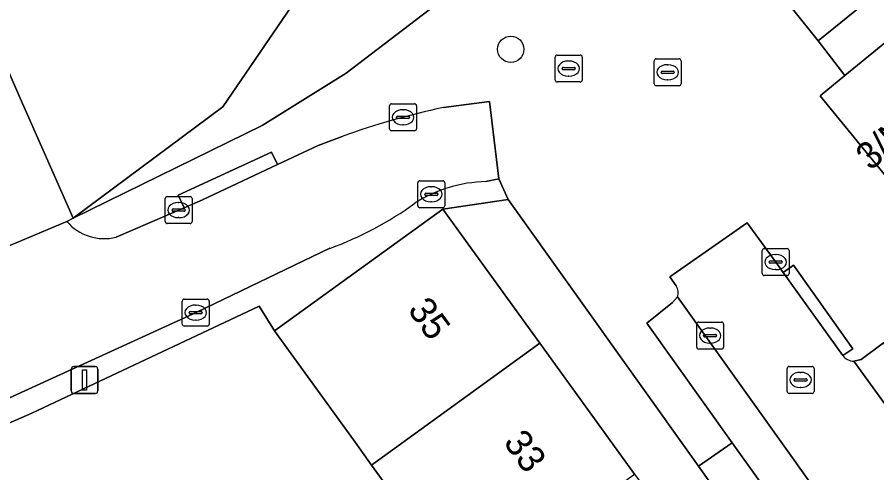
# Model space of a CAD drawing. Extents: x 161881 to 162523, y 381678 to 382381.
# Drawn here: x 162119.25 to 162151.2, y 382002.56 to 382019.48 of the extents above; entities that cross this region are included whole.
import ezdxf

# ---------------------------------------------------------------- set-up
doc = ezdxf.new("R2010")
doc.units = 0
for name, color, linetype in [('IMGEO_Boom', 7, 'Continuous'), ('IMGEO_Erf', 7, 'Continuous'), ('IMGEO_Kolk', 7, 'Continuous'), ('IMGEO_Lichtmast', 7, 'Continuous'), ('IMGEO_Muur', 7, 'Continuous'), ('IMGEO_Pand', 7, 'Continuous'), ('IMGEO_Pand_nummerreeks', 7, 'Continuous'), ('IMGEO_Parkeervlak_open', 7, 'Continuous'), ('IMGEO_Rijbaan_lokaal_open', 7, 'Continuous'), ('IMGEO_Rioolput', 7, 'Continuous'), ('IMGEO_Voetpad_open', 7, 'Continuous'), ('IMGEO_Woonerf_open', 7, 'Continuous')]:
    doc.layers.add(name, color=color, linetype=linetype)

msp = doc.modelspace()

# ---------------------------------------------------------------- linework, layer by layer
at = {"layer": 'IMGEO_Boom'}
msp.add_circle((162137.595, 382018.291), 0.489, dxfattribs=at)
at = {"layer": 'IMGEO_Erf'}
for points in [[(162138.544, 382023.007), (162133.84, 382026.328), (162130.475, 382021.4), (162126.891, 382016.153), (162121.326, 382012.016), (162128.348, 382015.464), (162131.472, 382017.407), (162136.45, 382021.204)], [(162144.573, 382002.81), (162137.504, 382012.714), (162135.074, 382012.356), (162138.679, 382007.373), (162142.196, 382002.512), (162144.013, 382000), (162145.711, 381997.652), (162149.316, 381992.669), (162150.92, 381993.835)]]:
    msp.add_lwpolyline(points, close=True, dxfattribs=at)
for points in [[(162111.955, 382021.645), (162113.062, 382019.128), (162115.076, 382014.551), (162113.399, 382013.814), (162115.312, 382009.466), (162118.257, 382010.706), (162121.086, 382011.898), (162121.326, 382012.016), (162119.313, 382016.593), (162117.529, 382020.65)], [(162146.312, 381983.042), (162143.669, 381986.685), (162141.59, 381985.176), (162140.681, 381986.429), (162143.067, 381988.153), (162139.459, 381993.132), (162135.939, 381997.989), (162134.482, 382000), (162132.419, 382002.847), (162131.743, 382003.78), (162128.814, 382007.832), (162128.245, 382008.75), (162119.792, 382004.774), (162088.878, 381991.295), (162094.493, 381981.199), (162124.179, 381992.364), (162125.323, 381987.847), (162115.138, 381984.016)]]:
    msp.add_lwpolyline(points, dxfattribs=at)
at = {"layer": 'IMGEO_Kolk'}
for p, q in [((162143.003, 382017.938), (162143.855, 382017.938)), ((162142.928, 382017.012), (162142.928, 382017.864)), ((162143.416, 382017.718), (162143.441, 382017.718)), ((162143.929, 382017.864), (162143.929, 382017.012)), ((162143.187, 382017.432), (162143.187, 382017.444)), ((162143.625, 382017.395), (162143.227, 382017.395)), ((162143.23, 382017.481), (162143.628, 382017.481)), ((162143.671, 382017.444), (162143.671, 382017.432)), ((162143.439, 382017.158), (162143.414, 382017.158)), ((162143.855, 382016.938), (162143.003, 382016.938)), ((162133.091, 382015.342), (162133.091, 382016.194)), ((162133.166, 382016.268), (162134.018, 382016.268)), ((162133.579, 382016.048), (162133.604, 382016.048)), ((162134.092, 382016.194), (162134.092, 382015.342)), ((162133.35, 382015.762), (162133.35, 382015.774)), ((162133.788, 382015.725), (162133.39, 382015.725)), ((162133.393, 382015.811), (162133.791, 382015.811)), ((162133.834, 382015.774), (162133.834, 382015.762)), ((162133.602, 382015.488), (162133.577, 382015.488)), ((162134.018, 382015.268), (162133.166, 382015.268)), ((162134.139, 382012.482), (162134.139, 382013.334)), ((162134.214, 382013.408), (162135.066, 382013.408)), ((162134.627, 382013.188), (162134.652, 382013.188)), ((162135.14, 382013.334), (162135.14, 382012.482)), ((162124.822, 382012.818), (162125.674, 382012.818)), ((162134.398, 382012.902), (162134.398, 382012.914)), ((162134.836, 382012.865), (162134.438, 382012.865)), ((162134.441, 382012.951), (162134.839, 382012.951)), ((162134.882, 382012.914), (162134.882, 382012.902)), ((162124.747, 382011.892), (162124.747, 382012.744)), ((162125.235, 382012.598), (162125.26, 382012.598)), ((162125.748, 382012.744), (162125.748, 382011.892)), ((162134.65, 382012.628), (162134.625, 382012.628)), ((162125.006, 382012.312), (162125.006, 382012.324)), ((162125.444, 382012.275), (162125.046, 382012.275)), ((162125.049, 382012.361), (162125.447, 382012.361)), ((162125.49, 382012.324), (162125.49, 382012.312)), ((162135.066, 382012.408), (162134.214, 382012.408)), ((162125.258, 382012.038), (162125.233, 382012.038)), ((162125.674, 382011.818), (162124.822, 382011.818)), ((162147.019, 382010.889), (162147.871, 382010.889)), ((162146.944, 382009.963), (162146.944, 382010.815)), ((162147.432, 382010.669), (162147.457, 382010.669)), ((162147.945, 382010.815), (162147.945, 382009.963)), ((162147.203, 382010.383), (162147.203, 382010.395)), ((162147.641, 382010.346), (162147.243, 382010.346)), ((162147.246, 382010.432), (162147.644, 382010.432)), ((162147.687, 382010.395), (162147.687, 382010.383)), ((162147.455, 382010.109), (162147.43, 382010.109)), ((162147.871, 382009.889), (162147.019, 382009.889)), ((162125.458, 382009.012), (162126.31, 382009.012)), ((162125.383, 382008.086), (162125.383, 382008.938)), ((162125.871, 382008.792), (162125.896, 382008.792)), ((162126.384, 382008.938), (162126.384, 382008.086)), ((162125.642, 382008.506), (162125.642, 382008.518)), ((162126.08, 382008.469), (162125.682, 382008.469)), ((162125.685, 382008.555), (162126.083, 382008.555)), ((162126.126, 382008.518), (162126.126, 382008.506)), ((162126.31, 382008.012), (162125.458, 382008.012)), ((162125.894, 382008.232), (162125.869, 382008.232)), ((162144.507, 382007.232), (162144.507, 382008.084)), ((162144.582, 382008.158), (162145.434, 382008.158)), ((162145.508, 382008.084), (162145.508, 382007.232)), ((162144.809, 382007.701), (162145.207, 382007.701)), ((162144.995, 382007.938), (162145.02, 382007.938)), ((162144.766, 382007.652), (162144.766, 382007.664)), ((162145.204, 382007.615), (162144.806, 382007.615)), ((162145.018, 382007.378), (162144.993, 382007.378)), ((162145.25, 382007.664), (162145.25, 382007.652)), ((162145.434, 382007.158), (162144.582, 382007.158))]:
    msp.add_line(p, q, dxfattribs=at)
for points in [[(162143.003, 382017.938), (162143.855, 382017.938)], [(162142.928, 382017.012), (162142.928, 382017.864)], [(162143.929, 382017.864), (162143.929, 382017.012)], [(162143.855, 382016.938), (162143.003, 382016.938)], [(162133.091, 382015.342), (162133.091, 382016.194)], [(162133.166, 382016.268), (162134.018, 382016.268)], [(162134.092, 382016.194), (162134.092, 382015.342)], [(162134.018, 382015.268), (162133.166, 382015.268)], [(162134.139, 382012.482), (162134.139, 382013.334)], [(162134.214, 382013.408), (162135.066, 382013.408)], [(162135.14, 382013.334), (162135.14, 382012.482)], [(162124.822, 382012.818), (162125.674, 382012.818)], [(162124.747, 382011.892), (162124.747, 382012.744)], [(162125.748, 382012.744), (162125.748, 382011.892)], [(162135.066, 382012.408), (162134.214, 382012.408)], [(162125.674, 382011.818), (162124.822, 382011.818)], [(162147.019, 382010.889), (162147.871, 382010.889)], [(162146.944, 382009.963), (162146.944, 382010.815)], [(162147.945, 382010.815), (162147.945, 382009.963)], [(162147.871, 382009.889), (162147.019, 382009.889)], [(162125.458, 382009.012), (162126.31, 382009.012)], [(162125.383, 382008.086), (162125.383, 382008.938)], [(162126.384, 382008.938), (162126.384, 382008.086)], [(162126.31, 382008.012), (162125.458, 382008.012)], [(162144.507, 382007.232), (162144.507, 382008.084)], [(162144.582, 382008.158), (162145.434, 382008.158)], [(162145.508, 382008.084), (162145.508, 382007.232)], [(162145.434, 382007.158), (162144.582, 382007.158)]]:
    msp.add_lwpolyline(points, dxfattribs=at)
for centre, radius, start, end in [((162143.005, 382017.862), 0.0765, 91.552, 178.448), ((162143.005, 382017.862), 0.0765, 91.552, 178.448), ((162143.853, 382017.862), 0.0765, 1.552, 88.448), ((162143.853, 382017.862), 0.0765, 1.552, 88.448), ((162143.227, 382017.441), 0.0403, 85.8775, 175.7526), ((162143.224, 382017.431), 0.0366, 178.938, 274.7102), ((162143.628, 382017.438), 0.043, 264.8664, 352.4533), ((162143.632, 382017.443), 0.0386, 1.7309, 96.639), ((162143.005, 382017.014), 0.0765, 181.552, 268.448), ((162143.005, 382017.014), 0.0765, 181.552, 268.448), ((162143.853, 382017.014), 0.0765, 271.552, 358.448), ((162143.853, 382017.014), 0.0765, 271.552, 358.448), ((162133.168, 382016.192), 0.0765, 91.552, 178.448), ((162133.168, 382016.192), 0.0765, 91.552, 178.448), ((162134.016, 382016.192), 0.0765, 1.552, 88.448), ((162134.016, 382016.192), 0.0765, 1.552, 88.448), ((162133.39, 382015.771), 0.0403, 85.8775, 175.7526), ((162133.387, 382015.761), 0.0366, 178.938, 274.7102), ((162133.791, 382015.768), 0.043, 264.8664, 352.4533), ((162133.795, 382015.773), 0.0386, 1.7309, 96.639), ((162133.168, 382015.344), 0.0765, 181.552, 268.448), ((162133.168, 382015.344), 0.0765, 181.552, 268.448), ((162134.016, 382015.344), 0.0765, 271.552, 358.448), ((162134.016, 382015.344), 0.0765, 271.552, 358.448), ((162134.216, 382013.332), 0.0765, 91.552, 178.448), ((162134.216, 382013.332), 0.0765, 91.552, 178.448), ((162135.064, 382013.332), 0.0765, 1.552, 88.448), ((162135.064, 382013.332), 0.0765, 1.552, 88.448), ((162124.824, 382012.742), 0.0765, 91.552, 178.448), ((162124.824, 382012.742), 0.0765, 91.552, 178.448), ((162125.672, 382012.742), 0.0765, 1.552, 88.448), ((162125.672, 382012.742), 0.0765, 1.552, 88.448), ((162134.438, 382012.911), 0.0403, 85.8775, 175.7526), ((162134.435, 382012.901), 0.0366, 178.938, 274.7102), ((162134.839, 382012.908), 0.043, 264.8664, 352.4533), ((162134.843, 382012.913), 0.0386, 1.7309, 96.639), ((162134.216, 382012.484), 0.0765, 181.552, 268.448), ((162134.216, 382012.484), 0.0765, 181.552, 268.448), ((162135.064, 382012.484), 0.0765, 271.552, 358.448), ((162135.064, 382012.484), 0.0765, 271.552, 358.448), ((162125.046, 382012.321), 0.0403, 85.8775, 175.7526), ((162125.043, 382012.311), 0.0366, 178.938, 274.7102), ((162125.447, 382012.318), 0.043, 264.8664, 352.4533), ((162125.451, 382012.323), 0.0386, 1.7309, 96.639), ((162124.824, 382011.894), 0.0765, 181.552, 268.448), ((162124.824, 382011.894), 0.0765, 181.552, 268.448), ((162125.672, 382011.894), 0.0765, 271.552, 358.448), ((162125.672, 382011.894), 0.0765, 271.552, 358.448), ((162147.021, 382010.813), 0.0765, 91.552, 178.448), ((162147.021, 382010.813), 0.0765, 91.552, 178.448), ((162147.869, 382010.813), 0.0765, 1.552, 88.448), ((162147.869, 382010.813), 0.0765, 1.552, 88.448), ((162147.243, 382010.392), 0.0403, 85.8775, 175.7526), ((162147.24, 382010.382), 0.0366, 178.938, 274.7102), ((162147.644, 382010.389), 0.043, 264.8664, 352.4533), ((162147.648, 382010.394), 0.0386, 1.7309, 96.639), ((162147.021, 382009.965), 0.0765, 181.552, 268.448), ((162147.021, 382009.965), 0.0765, 181.552, 268.448), ((162147.869, 382009.965), 0.0765, 271.552, 358.448), ((162147.869, 382009.965), 0.0765, 271.552, 358.448), ((162125.46, 382008.936), 0.0765, 91.552, 178.448), ((162125.46, 382008.936), 0.0765, 91.552, 178.448), ((162126.308, 382008.936), 0.0765, 1.552, 88.448), ((162126.308, 382008.936), 0.0765, 1.552, 88.448), ((162125.682, 382008.515), 0.0403, 85.8775, 175.7526), ((162125.679, 382008.505), 0.0366, 178.938, 274.7102), ((162126.083, 382008.512), 0.043, 264.8664, 352.4533), ((162126.087, 382008.517), 0.0386, 1.7309, 96.639), ((162125.46, 382008.088), 0.0765, 181.552, 268.448), ((162125.46, 382008.088), 0.0765, 181.552, 268.448), ((162126.308, 382008.088), 0.0765, 271.552, 358.448), ((162126.308, 382008.088), 0.0765, 271.552, 358.448), ((162144.584, 382008.082), 0.0765, 91.552, 178.448), ((162144.584, 382008.082), 0.0765, 91.552, 178.448), ((162145.432, 382008.082), 0.0765, 1.552, 88.448), ((162145.432, 382008.082), 0.0765, 1.552, 88.448), ((162144.806, 382007.661), 0.0403, 85.8775, 175.7526), ((162145.211, 382007.663), 0.0386, 1.7309, 96.639), ((162144.803, 382007.651), 0.0366, 178.938, 274.7102), ((162145.207, 382007.658), 0.043, 264.8664, 352.4533), ((162144.584, 382007.234), 0.0765, 181.552, 268.448), ((162144.584, 382007.234), 0.0765, 181.552, 268.448), ((162145.432, 382007.234), 0.0765, 271.552, 358.448), ((162145.432, 382007.234), 0.0765, 271.552, 358.448)]:
    msp.add_arc(centre, radius, start, end, dxfattribs=at)
for centre, major_axis, ratio, start_param, end_param in [((162143.415, 382017.438), (-0.387, 0.002), 0.722429, 4.712389, 7.853982), ((162143.44, 382017.438), (-0.39, 0.002), 0.717154, 1.570796, 4.712389), ((162133.578, 382015.768), (-0.387, 0.002), 0.722429, 4.712389, 7.853982), ((162133.603, 382015.768), (-0.39, 0.002), 0.717154, 1.570796, 4.712389), ((162134.626, 382012.908), (-0.387, 0.002), 0.722429, 4.712389, 7.853982), ((162134.651, 382012.908), (-0.39, 0.002), 0.717154, 1.570796, 4.712389), ((162125.234, 382012.318), (-0.387, 0.002), 0.722429, 4.712389, 7.853982), ((162125.259, 382012.318), (-0.39, 0.002), 0.717154, 1.570796, 4.712389), ((162147.431, 382010.389), (-0.387, 0.002), 0.722429, 4.712389, 7.853982), ((162147.456, 382010.389), (-0.39, 0.002), 0.717154, 1.570796, 4.712389), ((162125.87, 382008.512), (-0.387, 0.002), 0.722429, 4.712389, 7.853982), ((162125.895, 382008.512), (-0.39, 0.002), 0.717154, 1.570796, 4.712389), ((162144.994, 382007.658), (-0.387, 0.002), 0.722429, 4.712389, 7.853982), ((162145.019, 382007.658), (-0.39, 0.002), 0.717154, 1.570796, 4.712389)]:
    msp.add_ellipse(centre, major_axis=major_axis, ratio=ratio, start_param=start_param, end_param=end_param, dxfattribs=at)
at = {"layer": 'IMGEO_Lichtmast'}
for p, q in [((162121.254, 382005.607), (162121.254, 382006.407)), ((162121.254, 382006.407), (162121.254, 382005.607)), ((162121.354, 382006.507), (162122.144, 382006.507)), ((162122.144, 382006.507), (162121.354, 382006.507)), ((162122.244, 382006.407), (162122.244, 382005.607)), ((162122.244, 382005.607), (162122.244, 382006.407)), ((162122.144, 382005.507), (162121.354, 382005.507)), ((162121.354, 382005.507), (162122.144, 382005.507))]:
    msp.add_line(p, q, dxfattribs=at)
msp.add_lwpolyline([(162121.674, 382006.382), (162121.824, 382006.382), (162121.824, 382005.632), (162121.674, 382005.632), (162121.674, 382006.382)], dxfattribs=at)
for centre, start, end in [((162121.354, 382006.407), 90, 180), ((162121.354, 382006.407), 90, 180), ((162122.144, 382006.407), 0, 90), ((162122.144, 382006.407), 360, 90), ((162121.354, 382005.607), 180, 270), ((162121.354, 382005.607), 180, 270), ((162122.144, 382005.607), 270, 0), ((162122.144, 382005.607), 270, 0)]:
    msp.add_arc(centre, 0.1, start, end, dxfattribs=at)
at = {"layer": 'IMGEO_Muur'}
msp.add_lwpolyline([(162128.814, 382007.832), (162128.245, 382008.75), (162119.792, 382004.774)], dxfattribs=at)
at = {"layer": 'IMGEO_Pand'}
for points in [[(162123.943, 382025.832), (162120.71, 382021.064), (162118.724, 382022.411), (162117.529, 382020.65), (162119.313, 382016.593), (162121.326, 382012.016), (162126.891, 382016.153), (162130.475, 382021.4)], [(162154.446, 382016.562), (162152.462, 382018.996), (162152.304, 382019.19), (162150.019, 382017.317), (162149.098, 382016.563), (162149.249, 382016.379), (162152.994, 382011.81), (162156.187, 382014.426)], [(162132.419, 382002.847), (162138.679, 382007.373), (162135.074, 382012.356), (162128.814, 382007.832), (162131.743, 382003.78)], [(162135.939, 381997.989), (162138.721, 382000), (162142.196, 382002.512), (162138.679, 382007.373), (162132.419, 382002.847), (162134.482, 382000)]]:
    msp.add_lwpolyline(points, close=True, dxfattribs=at)
at = {"layer": 'IMGEO_Parkeervlak_open'}
for points in [[(162181.319, 382044.718), (162178.575, 382048.051), (162146.162, 382022.187), (162149.021, 382018.603)], [(162143.611, 382008.881), (162142.653, 382008.114), (162145.827, 382003.676), (162150.965, 381996.491), (162151.61, 381996.043), (162152.615, 381996.754), (162143.791, 382009.095)], [(162150.348, 382006.704), (162155.893, 381999.072), (162156.925, 381999.802), (162151.457, 382007.393), (162150.627, 382006.768)]]:
    msp.add_lwpolyline(points, close=True, dxfattribs=at)
at = {"layer": 'IMGEO_Rijbaan_lokaal_open'}
for points in [[(162181.319, 382044.718), (162149.021, 382018.603), (162150.019, 382017.317), (162152.304, 382019.19)], [(162136.674, 382013.377), (162137.154, 382013.486), (162136.8, 382016.356), (162135.09, 382016.129)], [(162131.33, 382015.057), (162130.43, 382014.718), (162128.918, 382014.008), (162126.129, 382012.698), (162125.45, 382012.404), (162122.928, 382011.314)], [(162121.086, 382011.898), (162118.257, 382010.706), (162118.549, 382010.023)], [(162149.938, 382006.916), (162147.719, 382010.003), (162147.445, 382010.389), (162146.38, 382011.84), (162143.506, 382009.84), (162143.744, 382009.505)], [(162092.114, 381993.53), (162100.046, 381997.014), (162106.212, 381999.596), (162108.469, 382000.584), (162112.758, 382002.577), (162118.799, 382005.274), (162125.921, 382008.53), (162130.863, 382010.899)], [(162143.791, 382009.095), (162152.615, 381996.754), (162155.893, 381999.072), (162150.348, 382006.704)]]:
    msp.add_lwpolyline(points, dxfattribs=at)
for centre, radius, start, end in [((162141.081, 381987.984), 28.775, 102.0177, 109.8087), ((162136.796, 382008.19), 5.188, 91.3507, 122.1672), ((162126.607, 382022.747), 12.59, 289.7601, 306.154), ((162122.481, 382013.1), 1.841, 220.7565, 284.0614), ((162143.385, 382009.256), 0.437, 338.3298, 34.7492), ((162150.367, 382007.243), 0.539, 217.3169, 267.9986)]:
    msp.add_arc(centre, radius, start, end, dxfattribs=at)
at = {"layer": 'IMGEO_Rioolput'}
for p, q in [((162139.249, 382017.151), (162139.249, 382018.003)), ((162139.324, 382018.077), (162140.176, 382018.077)), ((162140.25, 382018.003), (162140.25, 382017.151)), ((162139.551, 382017.62), (162139.949, 382017.62)), ((162139.737, 382017.857), (162139.762, 382017.857)), ((162139.508, 382017.571), (162139.508, 382017.583)), ((162139.946, 382017.534), (162139.548, 382017.534)), ((162139.76, 382017.297), (162139.735, 382017.297)), ((162139.992, 382017.583), (162139.992, 382017.571)), ((162140.176, 382017.077), (162139.324, 382017.077)), ((162147.869, 382005.587), (162147.869, 382006.439)), ((162147.944, 382006.513), (162148.796, 382006.513)), ((162148.87, 382006.439), (162148.87, 382005.587)), ((162148.357, 382006.293), (162148.382, 382006.293)), ((162148.128, 382006.007), (162148.128, 382006.019)), ((162148.566, 382005.97), (162148.168, 382005.97)), ((162148.171, 382006.056), (162148.569, 382006.056)), ((162148.612, 382006.019), (162148.612, 382006.007)), ((162148.796, 382005.513), (162147.944, 382005.513)), ((162148.38, 382005.733), (162148.355, 382005.733))]:
    msp.add_line(p, q, dxfattribs=at)
for points in [[(162139.249, 382017.151), (162139.249, 382018.003)], [(162139.324, 382018.077), (162140.176, 382018.077)], [(162140.25, 382018.003), (162140.25, 382017.151)], [(162140.176, 382017.077), (162139.324, 382017.077)], [(162147.869, 382005.587), (162147.869, 382006.439)], [(162147.944, 382006.513), (162148.796, 382006.513)], [(162148.87, 382006.439), (162148.87, 382005.587)], [(162148.796, 382005.513), (162147.944, 382005.513)]]:
    msp.add_lwpolyline(points, dxfattribs=at)
for centre, radius, start, end in [((162139.326, 382018.001), 0.0765, 91.552, 178.448), ((162139.326, 382018.001), 0.0765, 91.552, 178.448), ((162140.174, 382018.001), 0.0765, 1.552, 88.448), ((162140.174, 382018.001), 0.0765, 1.552, 88.448), ((162139.548, 382017.58), 0.0403, 85.8775, 175.7526), ((162139.953, 382017.582), 0.0386, 1.7309, 96.639), ((162139.545, 382017.57), 0.0366, 178.938, 274.7102), ((162139.949, 382017.577), 0.043, 264.8664, 352.4533), ((162139.326, 382017.153), 0.0765, 181.552, 268.448), ((162139.326, 382017.153), 0.0765, 181.552, 268.448), ((162140.174, 382017.153), 0.0765, 271.552, 358.448), ((162140.174, 382017.153), 0.0765, 271.552, 358.448), ((162147.946, 382006.437), 0.0765, 91.552, 178.448), ((162147.946, 382006.437), 0.0765, 91.552, 178.448), ((162148.794, 382006.437), 0.0765, 1.552, 88.448), ((162148.794, 382006.437), 0.0765, 1.552, 88.448), ((162148.168, 382006.016), 0.0403, 85.8775, 175.7526), ((162148.165, 382006.006), 0.0366, 178.938, 274.7102), ((162148.569, 382006.013), 0.043, 264.8664, 352.4533), ((162148.573, 382006.018), 0.0386, 1.7309, 96.639), ((162147.946, 382005.589), 0.0765, 181.552, 268.448), ((162147.946, 382005.589), 0.0765, 181.552, 268.448), ((162148.794, 382005.589), 0.0765, 271.552, 358.448), ((162148.794, 382005.589), 0.0765, 271.552, 358.448)]:
    msp.add_arc(centre, radius, start, end, dxfattribs=at)
for centre, major_axis, ratio, start_param, end_param in [((162139.736, 382017.577), (-0.387, 0.002), 0.722429, 4.712389, 7.853982), ((162139.761, 382017.577), (-0.39, 0.002), 0.717154, 1.570796, 4.712389), ((162148.356, 382006.013), (-0.387, 0.002), 0.722429, 4.712389, 7.853982), ((162148.381, 382006.013), (-0.39, 0.002), 0.717154, 1.570796, 4.712389)]:
    msp.add_ellipse(centre, major_axis=major_axis, ratio=ratio, start_param=start_param, end_param=end_param, dxfattribs=at)
at = {"layer": 'IMGEO_Voetpad_open'}
for points in [[(162128.918, 382014.008), (162128.706, 382014.471), (162125.233, 382012.879), (162125.45, 382012.404), (162126.129, 382012.698)], [(162149.938, 382006.916), (162150.308, 382007.166), (162148.105, 382010.273), (162147.719, 382010.003)]]:
    msp.add_lwpolyline(points, close=True, dxfattribs=at)
for points in [[(162119.792, 382004.774), (162128.245, 382008.75), (162128.814, 382007.832), (162135.074, 382012.356), (162137.504, 382012.714), (162137.154, 382013.486), (162136.674, 382013.377)], [(162130.863, 382010.899), (162125.921, 382008.53), (162118.799, 382005.274), (162112.758, 382002.577), (162108.469, 382000.584), (162106.212, 381999.596), (162100.046, 381997.014), (162092.114, 381993.53)], [(162087.895, 381992.959), (162088.878, 381991.295), (162119.792, 382004.774)], [(162151.61, 381996.043), (162150.965, 381996.491), (162145.827, 382003.676), (162144.573, 382002.81), (162150.92, 381993.835), (162151.802, 381992.587)]]:
    msp.add_lwpolyline(points, dxfattribs=at)
for centre, radius, start, end in [((162136.796, 382008.19), 5.188, 91.3507, 122.1672), ((162126.607, 382022.747), 12.59, 289.7601, 306.154)]:
    msp.add_arc(centre, radius, start, end, dxfattribs=at)
at = {"layer": 'IMGEO_Woonerf_open'}
for points in [[(162188.641, 382076.009), (162190.559, 382078.864), (162192.478, 382081.72), (162193.061, 382082.55), (162194.905, 382085.287), (162193.806, 382085.993), (162194.378, 382086.872), (162193.17, 382087.704), (162190.166, 382089.749), (162189.307, 382090.36), (162187.985, 382088.503), (162185.25, 382090.414), (162181.518, 382084.967), (162178.163, 382080.027), (162177.425, 382078.945), (162145.138, 382031.653), (162139.862, 382024.142), (162139.84, 382024.123), (162138.544, 382023.007), (162136.45, 382021.204), (162131.472, 382017.407), (162128.348, 382015.464), (162121.326, 382012.016), (162121.086, 382011.898)], [(162150.348, 382006.704), (162150.627, 382006.768), (162151.457, 382007.393), (162152.854, 382008.424), (162152.786, 382008.518), (162154.512, 382009.975), (162152.994, 382011.81), (162149.249, 382016.379), (162149.098, 382016.563), (162150.019, 382017.317), (162149.021, 382018.603), (162146.162, 382022.187), (162178.575, 382048.051), (162180.597, 382049.844), (162182.771, 382049.594), (162184.589, 382047.362), (162190.279, 382051.904), (162180.387, 382064.044), (162180.952, 382064.864), (162188.641, 382076.009)], [(162135.09, 382016.129), (162136.8, 382016.356), (162137.154, 382013.486), (162137.504, 382012.714), (162144.573, 382002.81), (162145.827, 382003.676), (162142.653, 382008.114), (162143.611, 382008.881), (162143.791, 382009.095)], [(162122.928, 382011.314), (162125.45, 382012.404), (162125.233, 382012.879), (162128.706, 382014.471), (162128.918, 382014.008), (162130.43, 382014.718), (162131.33, 382015.057)], [(162143.744, 382009.505), (162143.506, 382009.84), (162146.38, 382011.84), (162147.445, 382010.389), (162147.719, 382010.003), (162148.105, 382010.273), (162150.308, 382007.166), (162149.938, 382006.916)]]:
    msp.add_lwpolyline(points, dxfattribs=at)
for centre, radius, start, end in [((162141.081, 381987.984), 28.775, 102.0177, 109.8087), ((162122.481, 382013.1), 1.841, 220.7565, 284.0614), ((162143.385, 382009.256), 0.437, 338.3298, 34.7492), ((162150.367, 382007.243), 0.539, 217.3169, 267.9986)]:
    msp.add_arc(centre, radius, start, end, dxfattribs=at)

# ---------------------------------------------------------------- texts
at = {"layer": 'IMGEO_Pand_nummerreeks'}
for s, rotation, p in [('3/N01', 40.7087, (162150.968, 382013.753)), ('35', 305.884, (162133.735, 382008.611)), ('33', 305.884, (162137.296, 382003.689))]:
    msp.add_text(s, height=1, rotation=rotation, dxfattribs=at).set_placement(p)

doc.saveas('drawing.dxf')
